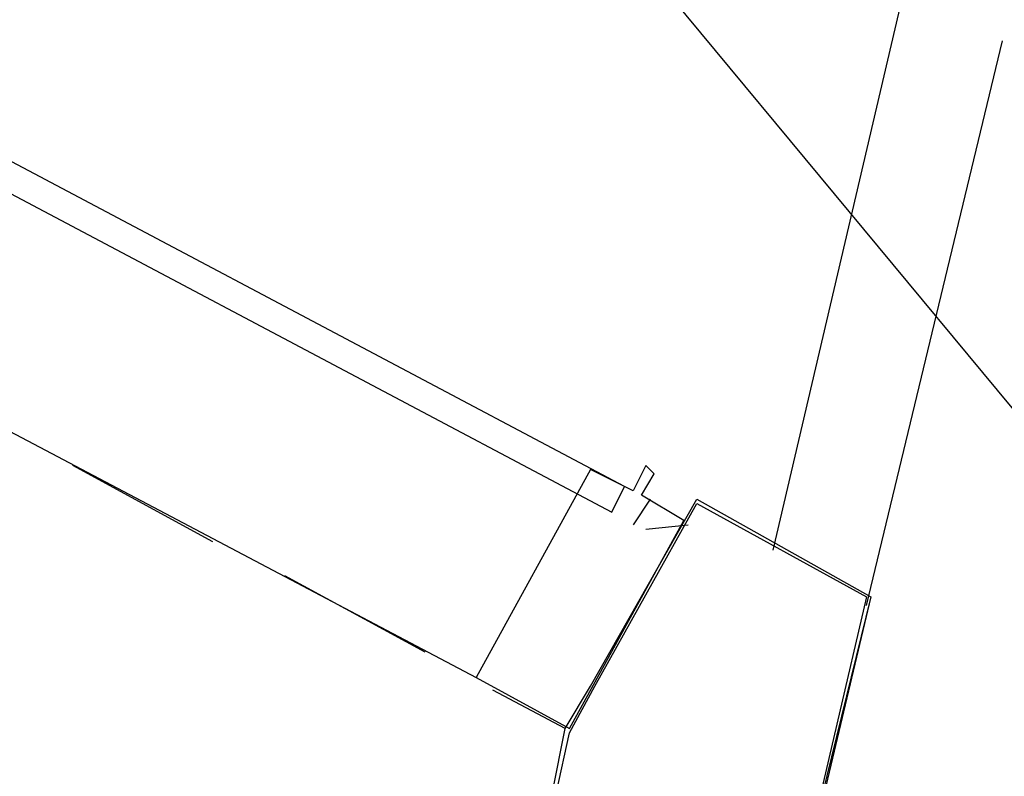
# Model space of a CAD drawing. Header units: feet. Extents: x -79 to 198, y -22 to 181.
# Tile 267 of 271: x 100.21 to 103.3, y 156.4 to 158.78. Entities that reach past the tile are written whole.
import ezdxf

# ---------------------------------------------------------------- set-up
doc = ezdxf.new("R2010")
doc.units = ezdxf.units.FT
doc.layers.add('A-LINEA', color=7, linetype='CONTINUOUS')

msp = doc.modelspace()

# ---------------------------------------------------------------- linework, layer by layer
at = {"layer": 'A-LINEA'}
for p, q in [((140.7504, 112.4542), (100.776, 160.6287)), ((102.5733, 157.1111), (103.0667, 159.2178)), ((102.8667, 156.9378), (103.2933, 158.7111)), ((99.2667, 157.9644), (101.64, 156.7111)), ((100.8133, 157.1378), (100.3733, 157.3778)), ((102.1867, 157.2711), (102.1333, 157.1911)), ((102.1733, 157.1778), (102.3067, 157.1911)), ((101.48, 156.7911), (101.04, 157.0311)), ((102.88, 156.9644), (100.9867, 148.9911)), ((101.92, 156.5511), (101.6933, 156.6711))]:
    msp.add_line(p, q, dxfattribs=at)
for points in [[(99.6, 158.5378), (102.0667, 157.2311), (102.1067, 157.3111), (99.64, 158.6178), (99.6, 158.5378)], [(102.2933, 157.2044), (102.16, 157.2844), (102.2, 157.3511), (102.1733, 157.3778), (102.1333, 157.2978), (102, 157.3644), (101.64, 156.7111), (101.9333, 156.5511), (102.2933, 157.2044)], [(102, 156.6844), (102.3333, 157.2711), (102.88, 156.9644), (102.68, 156.1511), (101.88, 156.3511), (101.92, 156.5511), (102, 156.6844)], [(102.0133, 156.6844), (102.3333, 157.2578), (102.8667, 156.9644), (102.68, 156.1644), (101.8933, 156.3511), (101.9333, 156.5378), (102.0133, 156.6844)]]:
    msp.add_lwpolyline(points, dxfattribs=at)

doc.saveas('drawing.dxf')
